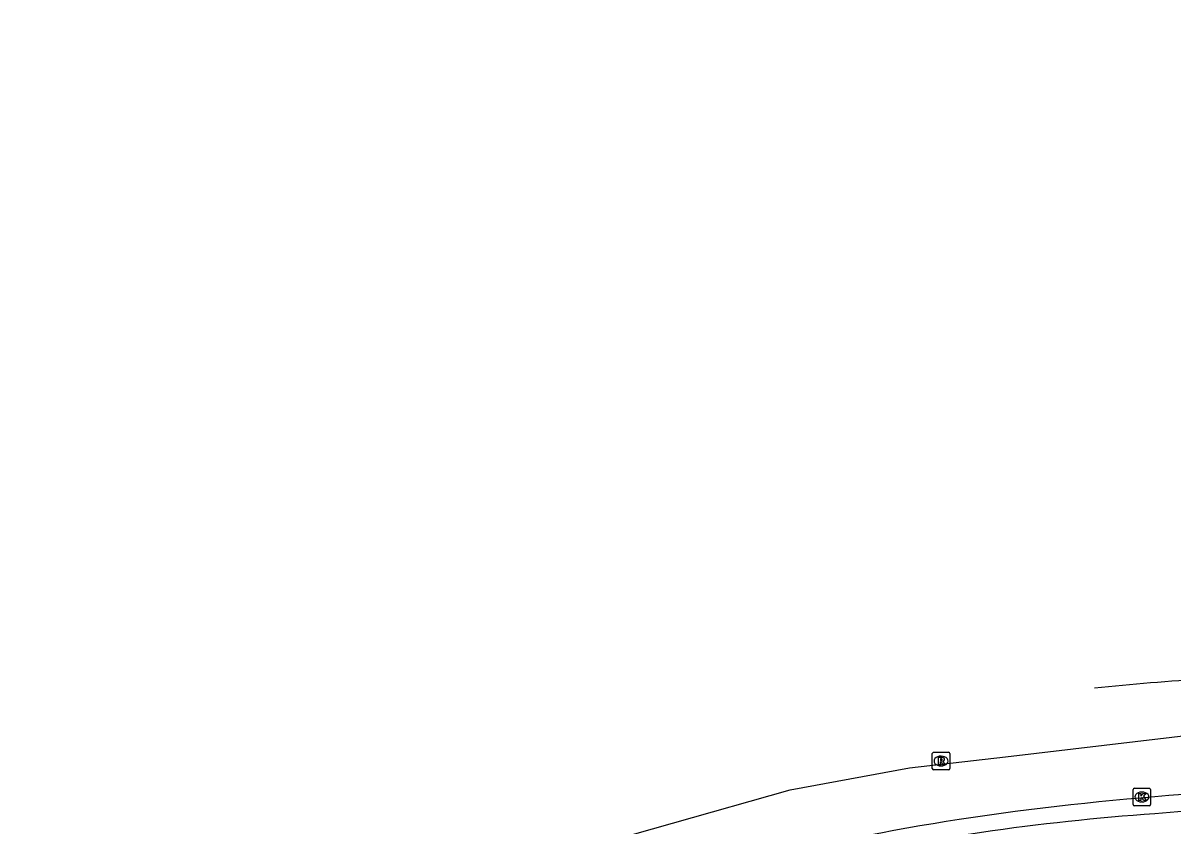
# Model space of a CAD drawing. Extents: x 160379 to 161131, y 383940 to 384849.
# Drawn here: x 160465.8 to 160531.7, y 384791.1 to 384837.2 of the extents above; entities that cross this region are included whole.
import ezdxf

# ---------------------------------------------------------------- set-up
doc = ezdxf.new("R2010")
doc.units = 0
for name, color, linetype in [('IMGEO_Berm_open', 7, 'Continuous'), ('IMGEO_Kolk', 7, 'Continuous'), ('IMGEO_Rijbaan_regionaal_gesloten', 7, 'Continuous'), ('IMGEO_Rioolput', 7, 'Continuous')]:
    doc.layers.add(name, color=color, linetype=linetype)

msp = doc.modelspace()

# ---------------------------------------------------------------- linework, layer by layer
at = {"layer": 'IMGEO_Berm_open'}
for centre, radius, start, end in [((160546.295, 384605.431), 187.061, 90.5047, 94.77875), ((160540.4, 384655.419), 136.766, 94.06232, 102.44512)]:
    msp.add_arc(centre, radius, start, end, dxfattribs=at)
at = {"layer": 'IMGEO_Kolk'}
for p, q in [((160529.463, 384792.374), (160529.463, 384793.226)), ((160529.538, 384793.3), (160530.39, 384793.3)), ((160530.464, 384793.226), (160530.464, 384792.374)), ((160529.974, 384792.52), (160529.949, 384792.52)), ((160529.951, 384793.08), (160529.976, 384793.08)), ((160530.39, 384792.3), (160529.538, 384792.3))]:
    msp.add_line(p, q, dxfattribs=at)
for points in [[(160529.463, 384792.374), (160529.463, 384793.226)], [(160529.538, 384793.3), (160530.39, 384793.3)], [(160530.464, 384793.226), (160530.464, 384792.374)], [(160529.784, 384793), (160529.907, 384793), (160529.907, 384792.849), (160530.037, 384793), (160530.201, 384793), (160530.055, 384792.849), (160530.208, 384792.6), (160530.056, 384792.6), (160529.971, 384792.764), (160529.907, 384792.697), (160529.907, 384792.6), (160529.784, 384792.6), (160529.784, 384793)], [(160530.39, 384792.3), (160529.538, 384792.3)]]:
    msp.add_lwpolyline(points, dxfattribs=at)
for centre, start, end in [((160529.54, 384793.224), 91.55205, 178.44795), ((160529.54, 384793.224), 91.55205, 178.44795), ((160530.388, 384793.224), 1.55205, 88.44795), ((160530.388, 384793.224), 1.55205, 88.44795), ((160529.54, 384792.376), 181.55205, 268.44795), ((160529.54, 384792.376), 181.55205, 268.44795), ((160530.388, 384792.376), 271.55205, 358.44795), ((160530.388, 384792.376), 271.55205, 358.44795)]:
    msp.add_arc(centre, 0.0765, start, end, dxfattribs=at)
for centre, major_axis, ratio, start_param, end_param in [((160529.95, 384792.8), (-0.387, 0.002), 0.722429, 4.712389, 7.853982), ((160529.975, 384792.8), (-0.39, 0.002), 0.717154, 1.570796, 4.712389)]:
    msp.add_ellipse(centre, major_axis=major_axis, ratio=ratio, start_param=start_param, end_param=end_param, dxfattribs=at)
at = {"layer": 'IMGEO_Rijbaan_regionaal_gesloten'}
msp.add_lwpolyline([(160407.774, 384758.961), (160496.29, 384789.397), (160509.787, 384793.209), (160516.634, 384794.476), (160522.145, 384795.098), (160533.464, 384796.44), (160578.535, 384797.637), (160591.993, 384798.377), (160620.019, 384800.647), (160623.941, 384800.965), (160636.271, 384802.448), (160652.633, 384805.11), (160663.941, 384807.107), (160687.886, 384811.633), (160723.538, 384818.688), (160757.394, 384825.337), (160773.567, 384827.732), (160796.581, 384831.06), (160808.154, 384832.524), (160820.659, 384834.653), (160832.812, 384837.187)], dxfattribs=at)
for centre, radius, start, end in [((160546.617, 384607.151), 192.865, 91.9177, 95.767), ((160545.652, 384613.848), 179.586, 90.13637, 98.37807), ((160543.069, 384642.833), 150.542, 99.01267, 108.28307)]:
    msp.add_arc(centre, radius, start, end, dxfattribs=at)
at = {"layer": 'IMGEO_Rioolput'}
for p, q in [((160517.942, 384794.436), (160517.942, 384795.288)), ((160518.017, 384795.362), (160518.869, 384795.362)), ((160518.43, 384795.142), (160518.455, 384795.142)), ((160518.943, 384795.288), (160518.943, 384794.436)), ((160518.453, 384794.582), (160518.428, 384794.582)), ((160518.869, 384794.362), (160518.017, 384794.362))]:
    msp.add_line(p, q, dxfattribs=at)
for points in [[(160517.942, 384794.436), (160517.942, 384795.288)], [(160518.017, 384795.362), (160518.869, 384795.362)], [(160518.943, 384795.288), (160518.943, 384794.436)], [(160518.531, 384795.06), (160518.279, 384795.062), (160518.279, 384794.662)], [(160518.279, 384794.662), (160518.403, 384794.662), (160518.403, 384794.824), (160518.414, 384794.824)], [(160518.457, 384794.981), (160518.403, 384794.981), (160518.403, 384794.9)], [(160518.403, 384794.9), (160518.455, 384794.9)], [(160518.461, 384794.795), (160518.532, 384794.662), (160518.672, 384794.662), (160518.607, 384794.788)], [(160518.869, 384794.362), (160518.017, 384794.362)]]:
    msp.add_lwpolyline(points, dxfattribs=at)
for centre, radius, start, end in [((160518.019, 384795.286), 0.0765, 91.55205, 178.44795), ((160518.019, 384795.286), 0.0765, 91.55205, 178.44795), ((160518.867, 384795.286), 0.0765, 1.55205, 88.44795), ((160518.867, 384795.286), 0.0765, 1.55205, 88.44795), ((160518.413, 384794.771), 0.0533, 26.02933, 88.69889), ((160518.439, 384795.089), 0.19, 274.7715, 282.96867), ((160518.463, 384794.885), 0.0964, 77.00612, 93.18647), ((160518.477, 384794.942), 0.0378, 276.66336, 79.67722), ((160518.53, 384794.95), 0.109, 350.36119, 89.41601), ((160518.528, 384794.95), 0.112, 277.58423, 350.98172), ((160518.512, 384794.735), 0.108, 29.51342, 73.79051), ((160518.019, 384794.438), 0.0765, 181.55205, 268.44795), ((160518.019, 384794.438), 0.0765, 181.55205, 268.44795), ((160518.867, 384794.438), 0.0765, 271.55205, 358.44795), ((160518.867, 384794.438), 0.0765, 271.55205, 358.44795)]:
    msp.add_arc(centre, radius, start, end, dxfattribs=at)
for centre, major_axis, ratio, start_param, end_param in [((160518.429, 384794.862), (-0.387, 0.002), 0.722429, 4.712389, 7.853982), ((160518.454, 384794.862), (-0.39, 0.002), 0.717154, 1.570796, 4.712389)]:
    msp.add_ellipse(centre, major_axis=major_axis, ratio=ratio, start_param=start_param, end_param=end_param, dxfattribs=at)

doc.saveas('drawing.dxf')
